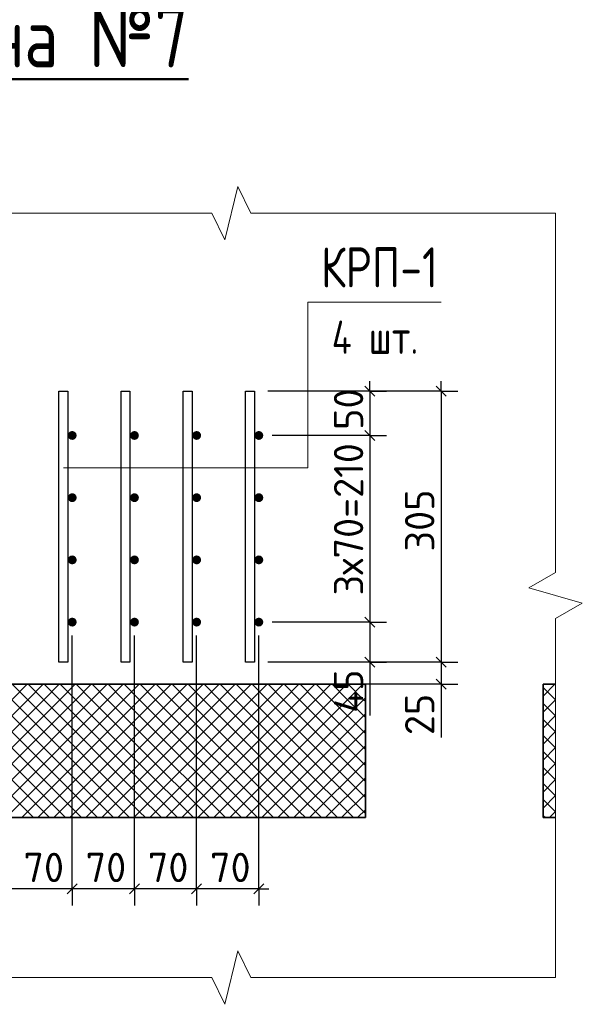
# Model space of a CAD drawing. Header units: millimetres. Extents: x 40580 to 1930067, y -240640 to 81020.
# Tile 376 of 656: x 1130597 to 1134818, y -224933 to -217548. Entities that reach past the tile are written whole.
import ezdxf

# ---------------------------------------------------------------- set-up
doc = ezdxf.new("R2010")
doc.units = ezdxf.units.MM
for name, color, linetype, lineweight in [('Standard', 7, 'Continuous', 25), ('Вспомогательная арматура', 52, 'Continuous', 25), ('ЖБ Перекрытие верхний уровень', 7, 'Continuous', 35), ('Позиционная метка номер позиции', 7, 'Continuous', 13), ('Примечания', 7, 'Continuous', 13), ('Текст_ общее', 7, 'Continuous', 25)]:
    doc.layers.add(name, color=color, linetype=linetype, lineweight=lineweight)
doc.layers.add('Размерная выноска', color=7, linetype='Continuous')
doc.layers.add('Стилевая поверхн.', color=7, linetype='Continuous')
doc.styles.add('GOST 2.304', font='isocpeur.ttf', dxfattribs={"width": 0.8})
doc.styles.add('GOST 2.304-81', font='txt')
doc.styles.add('ISOCPEUR', font='isocpeur.ttf')

msp = doc.modelspace()

# ---------------------------------------------------------------- hatches: boundary and pattern name
at = {"linetype": 'Continuous', "lineweight": 50, "transparency": 33554687}
for points in [[(1131025, -220666.1), (1131022.5, -220653.3), (1131015.3, -220642.5), (1131004.5, -220635.3), (1130991.7, -220632.7), (1130978.9, -220635.3), (1130968.1, -220642.5), (1130960.9, -220653.3), (1130958.4, -220666.1), (1130960.9, -220678.8), (1130968.1, -220689.6), (1130978.9, -220696.9), (1130991.7, -220699.4), (1131004.5, -220696.9), (1131015.3, -220689.6), (1131022.5, -220678.8)], [(1131491.7, -220666.1), (1131489.2, -220653.3), (1131481.9, -220642.5), (1131471.1, -220635.3), (1131458.4, -220632.7), (1131445.6, -220635.3), (1131434.8, -220642.5), (1131427.6, -220653.3), (1131425, -220666.1), (1131427.6, -220678.8), (1131434.8, -220689.6), (1131445.6, -220696.9), (1131458.4, -220699.4), (1131471.1, -220696.9), (1131481.9, -220689.6), (1131489.2, -220678.8)], [(1131958.4, -220666.1), (1131955.8, -220653.3), (1131948.6, -220642.5), (1131937.8, -220635.3), (1131925, -220632.7), (1131912.3, -220635.3), (1131901.5, -220642.5), (1131894.2, -220653.3), (1131891.7, -220666.1), (1131894.2, -220678.8), (1131901.5, -220689.6), (1131912.3, -220696.9), (1131925, -220699.4), (1131937.8, -220696.9), (1131948.6, -220689.6), (1131955.8, -220678.8)], [(1132425, -220666.1), (1132422.5, -220653.3), (1132415.3, -220642.5), (1132404.5, -220635.3), (1132391.7, -220632.7), (1132378.9, -220635.3), (1132368.1, -220642.5), (1132360.9, -220653.3), (1132358.4, -220666.1), (1132360.9, -220678.8), (1132368.1, -220689.6), (1132378.9, -220696.9), (1132391.7, -220699.4), (1132404.5, -220696.9), (1132415.3, -220689.6), (1132422.5, -220678.8)], [(1131025, -221132.7), (1131022.5, -221120), (1131015.3, -221109.2), (1131004.5, -221101.9), (1130991.7, -221099.4), (1130978.9, -221101.9), (1130968.1, -221109.2), (1130960.9, -221120), (1130958.4, -221132.7), (1130960.9, -221145.5), (1130968.1, -221156.3), (1130978.9, -221163.5), (1130991.7, -221166.1), (1131004.5, -221163.5), (1131015.3, -221156.3), (1131022.5, -221145.5)], [(1131491.7, -221132.7), (1131489.2, -221120), (1131481.9, -221109.2), (1131471.1, -221101.9), (1131458.4, -221099.4), (1131445.6, -221101.9), (1131434.8, -221109.2), (1131427.6, -221120), (1131425, -221132.7), (1131427.6, -221145.5), (1131434.8, -221156.3), (1131445.6, -221163.5), (1131458.4, -221166.1), (1131471.1, -221163.5), (1131481.9, -221156.3), (1131489.2, -221145.5)], [(1131958.4, -221132.7), (1131955.8, -221120), (1131948.6, -221109.2), (1131937.8, -221101.9), (1131925, -221099.4), (1131912.3, -221101.9), (1131901.5, -221109.2), (1131894.2, -221120), (1131891.7, -221132.7), (1131894.2, -221145.5), (1131901.5, -221156.3), (1131912.3, -221163.5), (1131925, -221166.1), (1131937.8, -221163.5), (1131948.6, -221156.3), (1131955.8, -221145.5)], [(1132425, -221132.7), (1132422.5, -221120), (1132415.3, -221109.2), (1132404.5, -221101.9), (1132391.7, -221099.4), (1132378.9, -221101.9), (1132368.1, -221109.2), (1132360.9, -221120), (1132358.4, -221132.7), (1132360.9, -221145.5), (1132368.1, -221156.3), (1132378.9, -221163.5), (1132391.7, -221166.1), (1132404.5, -221163.5), (1132415.3, -221156.3), (1132422.5, -221145.5)], [(1131025, -221599.4), (1131022.5, -221586.6), (1131015.3, -221575.8), (1131004.5, -221568.6), (1130991.7, -221566.1), (1130978.9, -221568.6), (1130968.1, -221575.8), (1130960.9, -221586.6), (1130958.4, -221599.4), (1130960.9, -221612.2), (1130968.1, -221623), (1130978.9, -221630.2), (1130991.7, -221632.7), (1131004.5, -221630.2), (1131015.3, -221623), (1131022.5, -221612.2)], [(1131491.7, -221599.4), (1131489.2, -221586.6), (1131481.9, -221575.8), (1131471.1, -221568.6), (1131458.4, -221566.1), (1131445.6, -221568.6), (1131434.8, -221575.8), (1131427.6, -221586.6), (1131425, -221599.4), (1131427.6, -221612.2), (1131434.8, -221623), (1131445.6, -221630.2), (1131458.4, -221632.7), (1131471.1, -221630.2), (1131481.9, -221623), (1131489.2, -221612.2)], [(1131958.4, -221599.4), (1131955.8, -221586.6), (1131948.6, -221575.8), (1131937.8, -221568.6), (1131925, -221566.1), (1131912.3, -221568.6), (1131901.5, -221575.8), (1131894.2, -221586.6), (1131891.7, -221599.4), (1131894.2, -221612.2), (1131901.5, -221623), (1131912.3, -221630.2), (1131925, -221632.7), (1131937.8, -221630.2), (1131948.6, -221623), (1131955.8, -221612.2)], [(1132425, -221599.4), (1132422.5, -221586.6), (1132415.3, -221575.8), (1132404.5, -221568.6), (1132391.7, -221566.1), (1132378.9, -221568.6), (1132368.1, -221575.8), (1132360.9, -221586.6), (1132358.4, -221599.4), (1132360.9, -221612.2), (1132368.1, -221623), (1132378.9, -221630.2), (1132391.7, -221632.7), (1132404.5, -221630.2), (1132415.3, -221623), (1132422.5, -221612.2)], [(1131025, -222066.1), (1131022.5, -222053.3), (1131015.3, -222042.5), (1131004.5, -222035.3), (1130991.7, -222032.7), (1130978.9, -222035.3), (1130968.1, -222042.5), (1130960.9, -222053.3), (1130958.4, -222066.1), (1130960.9, -222078.8), (1130968.1, -222089.6), (1130978.9, -222096.9), (1130991.7, -222099.4), (1131004.5, -222096.9), (1131015.3, -222089.6), (1131022.5, -222078.8)], [(1131491.7, -222066.1), (1131489.2, -222053.3), (1131481.9, -222042.5), (1131471.1, -222035.3), (1131458.4, -222032.7), (1131445.6, -222035.3), (1131434.8, -222042.5), (1131427.6, -222053.3), (1131425, -222066.1), (1131427.6, -222078.8), (1131434.8, -222089.6), (1131445.6, -222096.9), (1131458.4, -222099.4), (1131471.1, -222096.9), (1131481.9, -222089.6), (1131489.2, -222078.8)], [(1131958.4, -222066.1), (1131955.8, -222053.3), (1131948.6, -222042.5), (1131937.8, -222035.3), (1131925, -222032.7), (1131912.3, -222035.3), (1131901.5, -222042.5), (1131894.2, -222053.3), (1131891.7, -222066.1), (1131894.2, -222078.8), (1131901.5, -222089.6), (1131912.3, -222096.9), (1131925, -222099.4), (1131937.8, -222096.9), (1131948.6, -222089.6), (1131955.8, -222078.8)], [(1132425, -222066.1), (1132422.5, -222053.3), (1132415.3, -222042.5), (1132404.5, -222035.3), (1132391.7, -222032.7), (1132378.9, -222035.3), (1132368.1, -222042.5), (1132360.9, -222053.3), (1132358.4, -222066.1), (1132360.9, -222078.8), (1132368.1, -222089.6), (1132378.9, -222096.9), (1132391.7, -222099.4), (1132404.5, -222096.9), (1132415.3, -222089.6), (1132422.5, -222078.8)]]:
    msp.add_hatch(color=7, dxfattribs=at).paths.add_polyline_path(points)

# ---------------------------------------------------------------- linework, layer by layer
at = {"layer": 'Standard', "color": 7, "linetype": 'Continuous', "lineweight": 25, "transparency": 33554687}
for p, q in [((1133187.5, -220295.2), (1133262.5, -220370.2)), ((1133720.9, -220295.2), (1133795.9, -220370.2)), ((1133187.5, -220628.6), (1133262.5, -220703.6)), ((1133187.5, -222028.6), (1133262.5, -222103.6)), ((1133187.5, -222328.6), (1133262.5, -222403.6)), ((1133720.9, -222328.6), (1133795.9, -222403.6)), ((1133720.9, -222495.2), (1133795.9, -222570.2)), ((1131029.2, -224028.6), (1130954.2, -224103.6)), ((1131495.9, -224028.6), (1131420.9, -224103.6)), ((1131962.5, -224028.6), (1131887.5, -224103.6)), ((1132429.2, -224028.6), (1132354.2, -224103.6))]:
    msp.add_line(p, q, dxfattribs=at)
at = {"layer": 'Standard', "color": 7, "linetype": 'Continuous', "lineweight": -3, "transparency": 33554687}
for p, q in [((1133225, -220332.7), (1133225, -220257.7)), ((1133758.4, -220332.7), (1133758.4, -220257.7)), ((1133225, -220666.1), (1133225, -222066.1)), ((1133225, -222066.1), (1133225, -222366.1)), ((1133225, -222366.1), (1133225, -222441.1)), ((1133758.4, -222366.1), (1133758.4, -222532.7)), ((1133758.4, -222532.7), (1133758.4, -222607.7)), ((1130991.7, -224066.1), (1130525, -224066.1)), ((1131458.4, -224066.1), (1130991.7, -224066.1)), ((1131925, -224066.1), (1131458.4, -224066.1)), ((1132391.7, -224066.1), (1131925, -224066.1)), ((1132391.7, -224066.1), (1132466.7, -224066.1))]:
    msp.add_line(p, q, dxfattribs=at)
at = {"layer": 'Standard', "color": 251, "linetype": 'Continuous', "lineweight": -3, "true_color": 0x656565, "transparency": 33554687}
for p, q in [((1133758.4, -220332.7), (1132458.4, -220332.7)), ((1133225, -220332.7), (1132458.4, -220332.7)), ((1133225, -220332.7), (1133100, -220332.7)), ((1133225, -220332.7), (1133350, -220332.7)), ((1133758.4, -220332.7), (1133633.4, -220332.7)), ((1133758.4, -220332.7), (1133883.4, -220332.7)), ((1133225, -220666.1), (1133100, -220666.1)), ((1133225, -220666.1), (1133350, -220666.1)), ((1133225, -222066.1), (1133100, -222066.1)), ((1133225, -222066.1), (1133350, -222066.1)), ((1132391.7, -224066.1), (1132391.7, -222166.1)), ((1133225, -222366.1), (1133100, -222366.1)), ((1133225, -222366.1), (1133350, -222366.1)), ((1133758.4, -222366.1), (1133633.4, -222366.1)), ((1133758.4, -222366.1), (1133883.4, -222366.1)), ((1133758.4, -222532.7), (1133633.4, -222532.7)), ((1133758.4, -222532.7), (1133883.4, -222532.7)), ((1130991.7, -224066.1), (1130991.7, -223941.1)), ((1131458.4, -224066.1), (1131458.4, -223941.1)), ((1131925, -224066.1), (1131925, -223941.1)), ((1132391.7, -224066.1), (1132391.7, -223941.1)), ((1130991.7, -224066.1), (1130991.7, -224191.1)), ((1131458.4, -224066.1), (1131458.4, -224191.1)), ((1131925, -224066.1), (1131925, -224191.1)), ((1132391.7, -224066.1), (1132391.7, -224191.1))]:
    msp.add_line(p, q, dxfattribs=at)
at = {"layer": 'Standard', "color": 7, "linetype": 'Continuous', "lineweight": -3, "transparency": 33554687}
for points in [[(1133225, -220332.7), (1133225, -220502.3), (1133225, -220502.3), (1133225, -220666.1)], [(1133758.4, -220332.7), (1133758.4, -221388.7), (1133758.4, -221388.7), (1133758.4, -222366.1)]]:
    msp.add_lwpolyline(points, dxfattribs=at)
at = {"layer": 'Standard', "color": 251, "linetype": 'Continuous', "lineweight": -3, "true_color": 0x656565, "transparency": 33554687}
for points in [[(1133225, -220666.1), (1133208, -220666.1), (1133208, -220666.1), (1133208, -220666.1), (1133208, -220666.1), (1132491.7, -220666.1)], [(1133225, -222066.1), (1133208, -222066.1), (1133208, -222066.1), (1132491.7, -222066.1)], [(1130991.7, -224066.1), (1130991.7, -224049.1), (1130991.7, -224049.1), (1130991.7, -224049.1), (1130991.7, -224049.1), (1130991.7, -224049.1), (1130991.7, -224049.1), (1130991.7, -224049.1), (1130991.7, -224049.1), (1130991.7, -224049.1), (1130991.7, -224049.1), (1130991.7, -224049.1), (1130991.7, -224049.1), (1130991.7, -222166.1)], [(1131458.4, -224066.1), (1131458.4, -224049.1), (1131458.4, -224049.1), (1131458.4, -224049.1), (1131458.4, -224049.1), (1131458.4, -224049.1), (1131458.4, -224049.1), (1131458.4, -224049.1), (1131458.4, -224049.1), (1131458.4, -224049.1), (1131458.4, -224049.1), (1131458.4, -224049.1), (1131458.4, -224049.1), (1131458.4, -224049.1), (1131458.4, -224049.1), (1131458.4, -222166.1)], [(1131925, -224066.1), (1131925, -224049.1), (1131925, -224049.1), (1131925, -224049.1), (1131925, -224049.1), (1131925, -224049.1), (1131925, -224049.1), (1131925, -224049.1), (1131925, -224049.1), (1131925, -224049.1), (1131925, -224049.1), (1131925, -224049.1), (1131925, -224049.1), (1131925, -224049.1), (1131925, -224049.1), (1131925, -224049.1), (1131925, -224049.1), (1131925, -222166.1)], [(1133758.4, -222366.1), (1133741.4, -222366.1), (1133741.4, -222366.1), (1132458.4, -222366.1)], [(1133225, -222366.1), (1133208, -222366.1), (1133208, -222366.1), (1132458.4, -222366.1)], [(1133758.4, -222532.7), (1133741.4, -222532.7), (1133741.4, -222532.7), (1132625, -222532.7)]]:
    msp.add_lwpolyline(points, dxfattribs=at)
at = {"layer": 'Вспомогательная арматура', "color": 7, "linetype": 'Continuous', "lineweight": 25, "transparency": 33554687}
for points in [[(1130958.4, -220332.7), (1130958.4, -222366.1), (1130891.7, -222366.1), (1130891.7, -220332.7), (1130958.4, -220332.7)], [(1130958.4, -220332.7), (1130958.4, -222366.1), (1130891.7, -222366.1), (1130891.7, -220332.7), (1130958.4, -220332.7)], [(1131425, -220332.7), (1131425, -222366.1), (1131358.4, -222366.1), (1131358.4, -220332.7), (1131425, -220332.7)], [(1131425, -220332.7), (1131425, -222366.1), (1131358.4, -222366.1), (1131358.4, -220332.7), (1131425, -220332.7)], [(1131891.7, -220332.7), (1131891.7, -222366.1), (1131825, -222366.1), (1131825, -220332.7), (1131891.7, -220332.7)], [(1131891.7, -220332.7), (1131891.7, -222366.1), (1131825, -222366.1), (1131825, -220332.7), (1131891.7, -220332.7)], [(1132358.4, -220332.7), (1132358.4, -222366.1), (1132291.7, -222366.1), (1132291.7, -220332.7), (1132358.4, -220332.7)], [(1132358.4, -220332.7), (1132358.4, -222366.1), (1132291.7, -222366.1), (1132291.7, -220332.7), (1132358.4, -220332.7)]]:
    msp.add_lwpolyline(points, dxfattribs=at)
at = {"layer": 'ЖБ Перекрытие верхний уровень', "transparency": 33554687}
for p, q in [((1130525, -222532.7), (1133191.7, -222532.7)), ((1133191.7, -222532.7), (1133191.7, -223532.7)), ((1134525, -223532.7), (1134525, -222532.7)), ((1134525, -222532.7), (1134618.4, -222532.7)), ((1133191.7, -223532.7), (1130525, -223532.7)), ((1134618.4, -223532.7), (1134525, -223532.7))]:
    msp.add_line(p, q, dxfattribs=at)
at = {"layer": 'Позиционная метка номер позиции', "color": 7, "linetype": 'Continuous', "lineweight": 13, "transparency": 33554687}
msp.add_lwpolyline([(1133758.4, -219666.1), (1132758.4, -219666.1), (1132758.4, -220909.7), (1130925, -220909.7)], dxfattribs=at)
at = {"layer": 'Примечания', "color": 7, "linetype": 'Continuous', "lineweight": 13, "transparency": 33554687}
for p, q in [((1132136.4, -219199.4), (1132233.8, -218799.4)), ((1132233.8, -218799.4), (1132331.1, -218999.4)), ((1129751.8, -218999.4), (1132039.1, -218999.4)), ((1132039.1, -218999.4), (1132136.4, -219199.4)), ((1132331.1, -218999.4), (1134618.4, -218999.4)), ((1134618.4, -218999.4), (1134618.4, -218999.4)), ((1134618.4, -218999.4), (1134618.4, -221694.1)), ((1134618.4, -221694.1), (1134418.4, -221808.7)), ((1134418.4, -221808.7), (1134818.4, -221923.4)), ((1134818.4, -221923.4), (1134618.4, -222038.1)), ((1134618.4, -222038.1), (1134618.4, -224732.7)), ((1132233.8, -224532.7), (1132136.4, -224932.7)), ((1132331.1, -224732.7), (1132233.8, -224532.7)), ((1132039.1, -224732.7), (1129751.8, -224732.7)), ((1132136.4, -224932.7), (1132039.1, -224732.7)), ((1134618.4, -224732.7), (1132331.1, -224732.7)), ((1134618.4, -224732.7), (1134618.4, -224732.7))]:
    msp.add_line(p, q, dxfattribs=at)
at = {"layer": 'Размерная выноска', "color": 7, "linetype": 'Continuous', "lineweight": -3, "transparency": 33554687}
for p, q in [((1133225, -222366.1), (1133225, -222766.1)), ((1133758.4, -222532.7), (1133758.4, -222932.7))]:
    msp.add_line(p, q, dxfattribs=at)
at = {"layer": 'Стилевая поверхн.', "color": 252, "linetype": 'Continuous', "lineweight": 13, "true_color": 0x8f8f8f, "transparency": 33554687}
for p, q in [((1130537.4, -222648.3), (1130652.9, -222532.7)), ((1130541.8, -222532.7), (1130657.4, -222648.3)), ((1130657.4, -222648.3), (1130772.9, -222532.7)), ((1130661.8, -222532.7), (1130777.4, -222648.3)), ((1130777.4, -222648.3), (1130892.9, -222532.7)), ((1130781.8, -222532.7), (1130897.4, -222648.3)), ((1130897.4, -222648.3), (1131012.9, -222532.7)), ((1130901.8, -222532.7), (1131017.4, -222648.3)), ((1131017.4, -222648.3), (1131132.9, -222532.7)), ((1131021.8, -222532.7), (1131137.4, -222648.3)), ((1131137.4, -222648.3), (1131252.9, -222532.7)), ((1131141.8, -222532.7), (1131257.4, -222648.3)), ((1131257.4, -222648.3), (1131372.9, -222532.7)), ((1131261.8, -222532.7), (1131377.4, -222648.3)), ((1131377.4, -222648.3), (1131492.9, -222532.7)), ((1131381.8, -222532.7), (1131497.4, -222648.3)), ((1131497.4, -222648.3), (1131612.9, -222532.7)), ((1131501.8, -222532.7), (1131617.4, -222648.3)), ((1131617.4, -222648.3), (1131732.9, -222532.7)), ((1131621.8, -222532.7), (1131737.4, -222648.3)), ((1131737.4, -222648.3), (1131852.9, -222532.7)), ((1131741.8, -222532.7), (1131857.4, -222648.3)), ((1131857.4, -222648.3), (1131972.9, -222532.7)), ((1131861.8, -222532.7), (1131977.4, -222648.3)), ((1131977.4, -222648.3), (1132092.9, -222532.7)), ((1131981.8, -222532.7), (1132097.4, -222648.3)), ((1132097.4, -222648.3), (1132212.9, -222532.7)), ((1132101.8, -222532.7), (1132217.4, -222648.3)), ((1132217.4, -222648.3), (1132332.9, -222532.7)), ((1132221.8, -222532.7), (1132337.4, -222648.3)), ((1132337.4, -222648.3), (1132452.9, -222532.7)), ((1132341.8, -222532.7), (1132457.4, -222648.3)), ((1132457.4, -222648.3), (1132572.9, -222532.7)), ((1132461.8, -222532.7), (1132577.4, -222648.3)), ((1132577.4, -222648.3), (1132692.9, -222532.7)), ((1132581.8, -222532.7), (1132697.4, -222648.3)), ((1132697.4, -222648.3), (1132812.9, -222532.7)), ((1132701.8, -222532.7), (1132817.4, -222648.3)), ((1132817.4, -222648.3), (1132932.9, -222532.7)), ((1132821.8, -222532.7), (1132937.4, -222648.3)), ((1132937.4, -222648.3), (1133052.9, -222532.7)), ((1132941.8, -222532.7), (1133057.4, -222648.3)), ((1133057.4, -222648.3), (1133172.9, -222532.7)), ((1133061.8, -222532.7), (1133177.4, -222648.3)), ((1133181.8, -222532.7), (1133191.7, -222542.6)), ((1134525, -222620.7), (1134612.9, -222532.7)), ((1134525, -222555.9), (1134617.4, -222648.3)), ((1130525, -222780.6), (1130657.4, -222648.3)), ((1130525, -222900.6), (1130777.4, -222648.3)), ((1130525, -223020.7), (1130897.4, -222648.3)), ((1130525, -223140.7), (1131017.4, -222648.3)), ((1130525, -223260.6), (1131137.4, -222648.3)), ((1130525, -223380.6), (1131257.4, -222648.3)), ((1130525, -223500.6), (1131377.4, -222648.3)), ((1130537.4, -222648.3), (1131421.8, -223532.7)), ((1130612.9, -223532.7), (1131497.4, -222648.3)), ((1130657.4, -222648.3), (1131497.4, -223488.3)), ((1130777.4, -222648.3), (1131497.4, -223368.3)), ((1130897.4, -222648.3), (1131497.4, -223248.3)), ((1131017.4, -222648.3), (1131497.4, -223128.3)), ((1131137.4, -222648.3), (1131497.4, -223008.3)), ((1131257.4, -222648.3), (1131497.4, -222888.3)), ((1131377.4, -222648.3), (1131497.4, -222768.3)), ((1131497.4, -222768.3), (1131617.4, -222648.3)), ((1131497.4, -222888.3), (1131737.4, -222648.3)), ((1131497.4, -223008.3), (1131857.4, -222648.3)), ((1131497.4, -223128.3), (1131977.4, -222648.3)), ((1131497.4, -223248.3), (1132097.4, -222648.3)), ((1131497.4, -223368.3), (1132217.4, -222648.3)), ((1131497.4, -223488.3), (1132337.4, -222648.3)), ((1131497.4, -222648.3), (1132381.8, -223532.7)), ((1131572.9, -223532.7), (1132457.4, -222648.3)), ((1131617.4, -222648.3), (1132501.8, -223532.7)), ((1131692.9, -223532.7), (1132577.4, -222648.3)), ((1131737.4, -222648.3), (1132621.8, -223532.7)), ((1131812.9, -223532.7), (1132697.4, -222648.3)), ((1131857.4, -222648.3), (1132697.4, -223488.3)), ((1131977.4, -222648.3), (1132697.4, -223368.3)), ((1132097.4, -222648.3), (1132697.4, -223248.3)), ((1132217.4, -222648.3), (1132697.4, -223128.3)), ((1132337.4, -222648.3), (1132697.4, -223008.3)), ((1132457.4, -222648.3), (1132697.4, -222888.3)), ((1132577.4, -222648.3), (1132697.4, -222768.3)), ((1132697.4, -222768.3), (1132817.4, -222648.3)), ((1132697.4, -222888.3), (1132937.4, -222648.3)), ((1132697.4, -223008.3), (1133057.4, -222648.3)), ((1132697.4, -223128.3), (1133177.4, -222648.3)), ((1132697.4, -222648.3), (1133191.7, -223142.6)), ((1132817.4, -222648.3), (1133191.7, -223022.6)), ((1132937.4, -222648.3), (1133191.7, -222902.6)), ((1133057.4, -222648.3), (1133191.7, -222782.6)), ((1133177.4, -222648.3), (1133191.7, -222634)), ((1133177.4, -222648.3), (1133191.7, -222662.6)), ((1134525, -222740.7), (1134617.4, -222648.3)), ((1134617.4, -222648.3), (1134618.4, -222647.2)), ((1134617.4, -222648.3), (1134618.4, -222649.3)), ((1134525, -222675.9), (1134618.4, -222769.3)), ((1130525, -222755.9), (1131301.8, -223532.7)), ((1130732.9, -223532.7), (1131497.4, -222768.3)), ((1131497.4, -222768.3), (1132261.8, -223532.7)), ((1131932.9, -223532.7), (1132697.4, -222768.3)), ((1132697.4, -223248.3), (1133191.7, -222754)), ((1132697.4, -222768.3), (1133191.7, -223262.6)), ((1134525, -222860.7), (1134618.4, -222767.2)), ((1134525, -222795.9), (1134618.4, -222889.3)), ((1130525, -222875.9), (1131181.8, -223532.7)), ((1132697.4, -223368.3), (1133191.7, -222874)), ((1130852.9, -223532.7), (1131497.4, -222888.3)), ((1131497.4, -222888.3), (1132141.8, -223532.7)), ((1132052.9, -223532.7), (1132697.4, -222888.3)), ((1132697.4, -222888.3), (1133191.7, -223382.6)), ((1134525, -222980.6), (1134618.4, -222887.2)), ((1134525, -222915.9), (1134618.4, -223009.3)), ((1130525, -222995.9), (1131061.8, -223532.7)), ((1130972.9, -223532.7), (1131497.4, -223008.3)), ((1131497.4, -223008.3), (1132021.8, -223532.7)), ((1132172.9, -223532.7), (1132697.4, -223008.3)), ((1132697.4, -223488.3), (1133191.7, -222994)), ((1132697.4, -223008.3), (1133191.7, -223502.6)), ((1134525, -223100.6), (1134618.4, -223007.2)), ((1134525, -223035.9), (1134618.4, -223129.3)), ((1130525, -223115.9), (1130941.8, -223532.7)), ((1131092.9, -223532.7), (1131497.4, -223128.3)), ((1131497.4, -223128.3), (1131901.8, -223532.7)), ((1132292.9, -223532.7), (1132697.4, -223128.3)), ((1132697.4, -223128.3), (1133101.8, -223532.7)), ((1132772.9, -223532.7), (1133191.7, -223114)), ((1134525, -223220.7), (1134618.4, -223127.2)), ((1134525, -223155.9), (1134618.4, -223249.3)), ((1130525, -223235.9), (1130821.8, -223532.7)), ((1131212.9, -223532.7), (1131497.4, -223248.3)), ((1131497.4, -223248.3), (1131781.8, -223532.7)), ((1132412.9, -223532.7), (1132697.4, -223248.3)), ((1132697.4, -223248.3), (1132981.8, -223532.7)), ((1132892.9, -223532.7), (1133191.7, -223234)), ((1134525, -223340.7), (1134618.4, -223247.2)), ((1134525, -223275.9), (1134618.4, -223369.3)), ((1130525, -223355.9), (1130701.8, -223532.7)), ((1131332.9, -223532.7), (1131497.4, -223368.3)), ((1131497.4, -223368.3), (1131661.8, -223532.7)), ((1132532.9, -223532.7), (1132697.4, -223368.3)), ((1132697.4, -223368.3), (1132861.8, -223532.7)), ((1133012.9, -223532.7), (1133191.7, -223354)), ((1134525, -223460.7), (1134618.4, -223367.2)), ((1134525, -223395.9), (1134618.4, -223489.3)), ((1133132.9, -223532.7), (1133191.7, -223474)), ((1131452.9, -223532.7), (1131497.4, -223488.3)), ((1131497.4, -223488.3), (1131541.8, -223532.7)), ((1132652.9, -223532.7), (1132697.4, -223488.3)), ((1132697.4, -223488.3), (1132741.8, -223532.7)), ((1134525, -223515.9), (1134541.8, -223532.7)), ((1134572.9, -223532.7), (1134618.4, -223487.2))]:
    msp.add_line(p, q, dxfattribs=at)

# ---------------------------------------------------------------- texts
at = {"layer": 'Standard', "color": 7, "linetype": 'Continuous', "lineweight": 25, "transparency": 33554687, "char_height": 220, "attachment_point": 7, "rotation": 90, "style": 'ISOCPEUR'}
for s, insert, width in [('50', (1133175, -220624.6), 375.735), ('3х70=210', (1133175, -221866.4), 1125.894), ('305', (1133708.4, -221537), 500.826), ('45', (1133175, -222747), 375.735), ('25', (1133708.4, -222913.7), 375.735)]:
    msp.add_mtext(s, dxfattribs=dict(at, insert=insert, width=width))
at = {"layer": 'Standard', "color": 7, "linetype": 'Continuous', "lineweight": 25, "transparency": 33554687, "char_height": 220, "attachment_point": 7, "style": 'ISOCPEUR'}
for insert, width in [((1130625.4, -224016.1), 391.317), ((1131092.1, -224016.1), 391.311), ((1131558.7, -224016.1), 391.311), ((1132025.4, -224016.1), 391.317)]:
    msp.add_mtext('70', dxfattribs=dict(at, insert=insert, width=width))
at = {"layer": 'Примечания', "color": 7, "linetype": 'Continuous', "lineweight": 25, "transparency": 33554687, "attachment_point": 7, "style": 'GOST 2.304'}
for s, insert, char_height, width in [('КРП-1', (1132858.4, -219556.1), 300, 1023.846), ('4\\~шт.', (1132938.4, -220054.1), 250, 835.504)]:
    msp.add_mtext(s, dxfattribs=dict(at, insert=insert, char_height=char_height, width=width))
at = {"layer": 'Текст_ общее', "color": 7, "linetype": 'Continuous', "lineweight": 50, "transparency": 33554687, "insert": (1127704.3, -217997.6), "char_height": 450, "width": 4317.926, "attachment_point": 7, "style": 'GOST 2.304-81'}
msp.add_mtext('{\\LДеталь\\~плана\\~№7}', dxfattribs=at)

doc.saveas('drawing.dxf')
